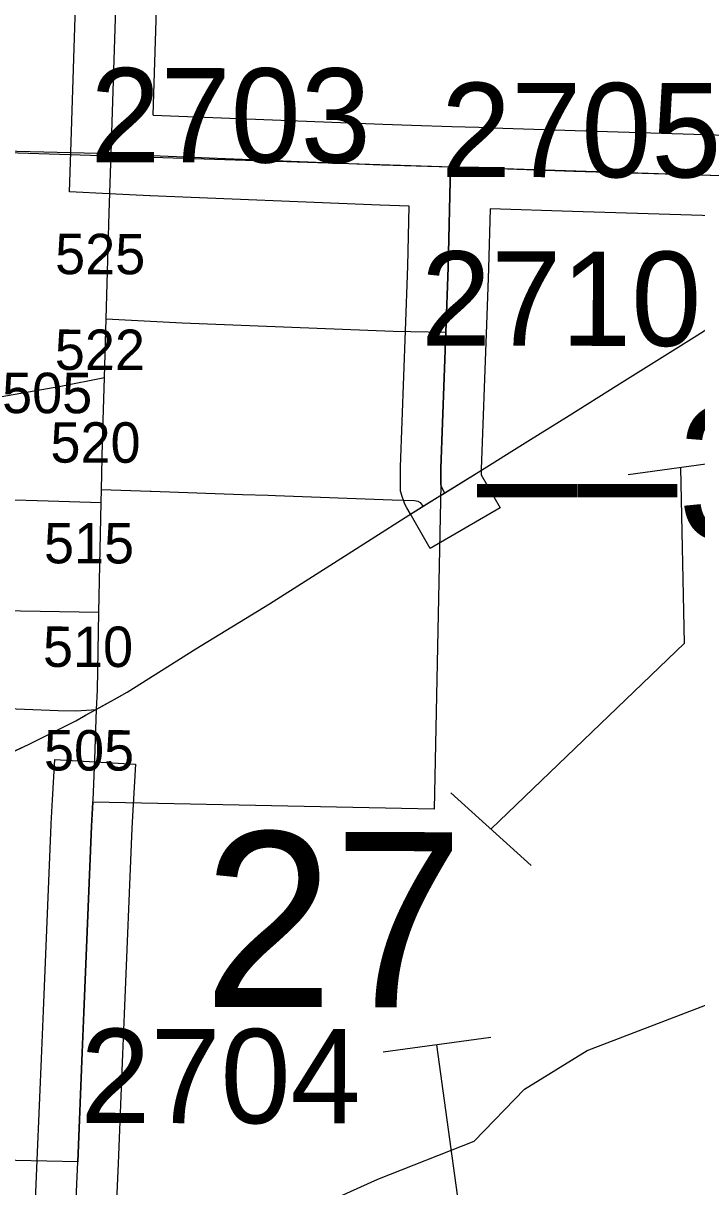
# Model space of a CAD drawing. Extents: x -157.2 to -99.3, y 12.2 to 46.2.
# Drawn here: x -113.827 to -113.327, y 17.293 to 18.157 of the extents above; entities that cross this region are included whole.
import ezdxf

# ---------------------------------------------------------------- set-up
doc = ezdxf.new("R2010")
doc.units = 0
for name, color, linetype in [('tdCoCityStreetMajor', 7, 'Continuous'), ('tdCoCityStreetMinor', 7, 'Continuous'), ('tdCoCorpBndry', 7, 'Continuous'), ('tdCoHydroRiver', 7, 'Continuous'), ('tdCoPipe', 7, 'Continuous'), ('tdCoPriCL', 7, 'Continuous'), ('tdCoPriNonDiv', 7, 'Continuous'), ('tdCoPriNonDivCL', 7, 'Continuous'), ('tdCoSecRdNmbr', 7, 'Continuous'), ('tdCoSecRteBand', 7, 'Continuous'), ('tdCoSecRteCL', 7, 'Continuous'), ('tdCoSectLine', 7, 'Continuous'), ('tdCoSectNmbr', 7, 'Continuous'), ('tdCoSurfAsphalt', 7, 'Continuous'), ('tdCoSurfAsphaltUnbanded', 7, 'Continuous'), ('tdCoSurfConcUnbanded', 7, 'Continuous'), ('tdCoSurfGravel', 7, 'Continuous'), ('tdStHwyPriRefPost1', 7, 'Continuous')]:
    doc.layers.add(name, color=color, linetype=linetype)

msp = doc.modelspace()

# ---------------------------------------------------------------- linework, layer by layer
at = {"layer": 'tdCoCityStreetMajor'}
for p, q in [((-113.73224, 17.80927), (-113.66449, 17.80696)), ((-113.66449, 17.80696), (-113.64534, 17.80631))]:
    msp.add_line(p, q, dxfattribs=at)
for points in [[(-113.76917, 17.81053), (-113.73313, 17.8093), (-113.73224, 17.80927)], [(-113.64534, 17.80631), (-113.64008, 17.80613), (-113.55327, 17.80292), (-113.53675, 17.80243), (-113.53428, 17.80194), (-113.53255, 17.80095), (-113.53035, 17.7979)]]:
    msp.add_lwpolyline(points, dxfattribs=at)
at = {"layer": 'tdCoCityStreetMinor'}
for points in [[(-113.76578, 17.93731), (-113.70921, 17.93433), (-113.55262, 17.92816), (-113.51348, 17.92734)], [(-113.95519, 17.80668), (-113.91069, 17.80486), (-113.89814, 17.80458), (-113.85496, 17.80363), (-113.84164, 17.8032), (-113.80884, 17.80215), (-113.76937, 17.80095)], [(-113.95706, 17.72437), (-113.90068, 17.72232), (-113.87173, 17.72126), (-113.84385, 17.72077), (-113.77106, 17.71947)], [(-113.8455, 17.64823), (-113.80136, 17.64657), (-113.78804, 17.64633), (-113.77281, 17.6473)]]:
    msp.add_lwpolyline(points, dxfattribs=at)
at = {"layer": 'tdCoCorpBndry'}
msp.add_lwpolyline([(-114.25257, 18.07213), (-113.76208, 18.06013), (-113.7319, 18.05862), (-113.56125, 18.05171), (-113.5099, 18.05003), (-113.51168, 17.97551), (-113.51348, 17.92734), (-113.51727, 17.82635), (-113.51727, 17.81427), (-113.52222, 17.57342), (-113.77555, 17.5785), (-113.77657, 17.56059), (-113.78224, 17.42224), (-113.78348, 17.39265), (-113.78689, 17.31148), (-114.27053, 17.32191), (-114.26843, 17.38813), (-114.25778, 17.80684), (-114.25584, 17.9012), (-114.25239, 18.00742), (-114.25176, 18.0529), (-114.25165, 18.06094)], close=True, dxfattribs=at)
at = {"layer": 'tdCoHydroRiver'}
msp.add_lwpolyline([(-114.50636, 16.8605), (-114.48089, 16.86931), (-114.46172, 16.87829), (-114.3988, 16.93191), (-114.31562, 16.97554), (-114.21372, 17.0108), (-114.14983, 17.04072), (-114.03685, 17.07728), (-114.00042, 17.08265), (-113.93414, 17.08253), (-113.90228, 17.09434), (-113.84583, 17.14182), (-113.68283, 17.22127), (-113.65687, 17.24901), (-113.61995, 17.27332), (-113.56406, 17.29871), (-113.49233, 17.32685), (-113.45505, 17.36535), (-113.40855, 17.39414), (-113.28901, 17.43999)], dxfattribs=at)
at = {"layer": 'tdCoPipe'}
for p, q in [((-113.29812, 17.83241), (-113.37797, 17.82141)), ((-113.45017, 17.53148), (-113.5098, 17.58548)), ((-113.48015, 17.40386), (-113.55999, 17.39287))]:
    msp.add_line(p, q, dxfattribs=at)
for points in [[(-113.48003, 17.55852), (-113.33632, 17.69662), (-113.3389, 17.8266)], [(-113.47899, 17.10011), (-113.52006, 17.39837)]]:
    msp.add_lwpolyline(points, dxfattribs=at)
at = {"layer": 'tdCoPriCL'}
msp.add_lwpolyline([(-113.83255, 17.61709), (-113.82294, 17.62167), (-113.78817, 17.63893), (-113.78049, 17.64322), (-113.77319, 17.6473), (-113.76258, 17.65322), (-113.75019, 17.66014), (-113.69915, 17.6922), (-113.6444, 17.72574), (-113.58867, 17.761), (-113.54378, 17.78985), (-113.53073, 17.7979), (-113.51782, 17.80587), (-113.51451, 17.80791), (-113.49101, 17.82241), (-113.45254, 17.84657), (-113.42196, 17.86556), (-113.38645, 17.88776), (-113.32899, 17.92376), (-113.2735, 17.95878)], dxfattribs=at)
at = {"layer": 'tdCoPriNonDiv'}
msp.add_lwpolyline([(-113.87991, 17.59454), (-113.82294, 17.62167), (-113.78817, 17.63893), (-113.78049, 17.64322), (-113.76258, 17.65322), (-113.75019, 17.66014), (-113.69915, 17.6922), (-113.6444, 17.72574), (-113.58867, 17.761), (-113.54378, 17.78985), (-113.51782, 17.80587), (-113.49101, 17.82241), (-113.45254, 17.84657), (-113.42196, 17.86556), (-113.38645, 17.88776), (-113.32899, 17.92376), (-113.2735, 17.95878)], dxfattribs=at)
at = {"layer": 'tdCoPriNonDivCL'}
msp.add_lwpolyline([(-113.83255, 17.61709), (-113.82294, 17.62167), (-113.78817, 17.63893), (-113.78096, 17.64296), (-113.78049, 17.64322), (-113.77319, 17.6473), (-113.75767, 17.65597), (-113.75019, 17.66014), (-113.69915, 17.6922), (-113.6444, 17.72574), (-113.58867, 17.761), (-113.54378, 17.78985), (-113.53073, 17.7979), (-113.51782, 17.80587), (-113.51776, 17.80591), (-113.51451, 17.80791), (-113.49101, 17.82241), (-113.45254, 17.84657), (-113.42196, 17.86556), (-113.38645, 17.88776), (-113.32899, 17.92376), (-113.2735, 17.95878)], dxfattribs=at)
msp.add_lwpolyline([(-113.83255, 17.61709), (-113.82294, 17.62167), (-113.78817, 17.63893), (-113.78096, 17.64296), (-113.78049, 17.64322), (-113.77319, 17.6473), (-113.75767, 17.65597), (-113.75019, 17.66014), (-113.69915, 17.6922), (-113.6444, 17.72574), (-113.58867, 17.761), (-113.54378, 17.78985), (-113.53073, 17.7979), (-113.51782, 17.80587), (-113.51776, 17.80591), (-113.51451, 17.80791), (-113.49101, 17.82241), (-113.45254, 17.84657), (-113.42196, 17.86556), (-113.38645, 17.88776), (-113.32899, 17.92376), (-113.2735, 17.95878)], dxfattribs=at)
at = {"layer": 'tdCoSecRteBand'}
for points in [[(-113.26673, 18.01236), (-113.41938, 18.01704), (-113.41941, 18.01704), (-113.41945, 18.01704), (-113.48063, 18.01905), (-113.48169, 17.9748), (-113.48169, 17.97459), (-113.4817, 17.97439), (-113.4835, 17.92622), (-113.48726, 17.82579), (-113.48726, 17.82138), (-113.47314, 17.79698), (-113.52506, 17.76692), (-113.54009, 17.79288), (-113.54249, 17.79702), (-113.54402, 17.79966), (-113.54499, 17.80256), (-113.54573, 17.80478), (-113.54726, 17.8094), (-113.54726, 17.81427), (-113.54726, 17.82635), (-113.54726, 17.82691), (-113.54724, 17.82747), (-113.54346, 17.92846), (-113.54167, 17.97643), (-113.5406, 18.02102), (-113.56223, 18.02173), (-113.56235, 18.02173), (-113.56246, 18.02174), (-113.73311, 18.02864), (-113.73325, 18.02865), (-113.7334, 18.02866), (-113.76357, 18.03016), (-113.79301, 18.03164), (-113.79206, 18.0611), (-113.78806, 18.18474)], [(-113.7281, 18.18268), (-113.73114, 18.08862), (-113.73054, 18.08859), (-113.56015, 18.08169), (-113.5389, 18.081), (-113.50905, 18.08002), (-113.47919, 18.0793), (-113.4792, 18.07904), (-113.47893, 18.07903), (-113.41751, 18.07701), (-113.26525, 18.07234)], [(-113.82011, 17.23534), (-113.81686, 17.31274), (-113.81345, 17.39391), (-113.81222, 17.42348), (-113.80655, 17.56182), (-113.80654, 17.56206), (-113.80652, 17.5623), (-113.8055, 17.58021), (-113.80379, 17.61016), (-113.74388, 17.60674), (-113.7456, 17.57679), (-113.74661, 17.55912), (-113.75227, 17.42102), (-113.75227, 17.42101), (-113.75227, 17.421), (-113.7535, 17.3914), (-113.7535, 17.3914), (-113.7535, 17.39139), (-113.75691, 17.31022), (-113.76016, 17.23288)]]:
    msp.add_lwpolyline(points, dxfattribs=at)
at = {"layer": 'tdCoSecRteCL'}
for points in [[(-113.76208, 18.06013), (-113.75808, 18.18377), (-113.75117, 18.35664), (-113.74624, 18.53198), (-113.74032, 18.66736), (-113.73835, 18.71644), (-113.73268, 18.82741), (-113.72972, 18.88092), (-113.72207, 19.04344), (-113.72109, 19.06267), (-113.71443, 19.19362), (-113.70604, 19.36156)], [(-113.76705, 17.89375), (-113.76578, 17.93731), (-113.7635, 18.01607), (-113.76208, 18.06013)], [(-113.76208, 18.06013), (-113.7319, 18.05862), (-113.56125, 18.05171), (-113.5099, 18.05003)], [(-113.51413, 17.80791), (-113.51653, 17.81205), (-113.51726, 17.81427), (-113.51727, 17.82635), (-113.51348, 17.92734), (-113.51168, 17.97551), (-113.5099, 18.05003)], [(-113.5099, 18.05003), (-113.41846, 18.04703), (-113.26581, 18.04234), (-113.20013, 18.04189), (-113.14237, 18.0404), (-113.09433, 18.03917), (-113.00975, 18.03722)], [(-113.83898, 17.88026), (-113.79937, 17.88733), (-113.76705, 17.89375)], [(-113.79666, 17.05425), (-113.79581, 17.08637), (-113.79013, 17.23408), (-113.78689, 17.31148), (-113.78348, 17.39265), (-113.78224, 17.42224), (-113.77657, 17.56059), (-113.77555, 17.5785), (-113.77546, 17.57999), (-113.77423, 17.61032), (-113.77281, 17.6473), (-113.77226, 17.66162), (-113.77106, 17.71947), (-113.76937, 17.80095), (-113.76917, 17.81053), (-113.76843, 17.84592), (-113.76705, 17.89375)]]:
    msp.add_lwpolyline(points, dxfattribs=at)
at = {"layer": 'tdCoSectLine'}
msp.add_lwpolyline([(-114.2531, 18.07405), (-113.26351, 18.04232)], dxfattribs=at)
at = {"layer": 'tdCoSurfAsphalt'}
for points in [[(-113.76208, 18.06013), (-113.75808, 18.18377), (-113.75117, 18.35664), (-113.74624, 18.53198), (-113.74032, 18.66736), (-113.73835, 18.71644), (-113.73268, 18.82741), (-113.72972, 18.88092), (-113.72207, 19.04344), (-113.72109, 19.06267)], [(-113.51413, 17.80791), (-113.51653, 17.81205), (-113.51726, 17.81427), (-113.51727, 17.82635), (-113.51348, 17.92734), (-113.51168, 17.97551), (-113.5099, 18.05003)], [(-113.78689, 17.31148), (-113.78348, 17.39265), (-113.78224, 17.42224), (-113.77657, 17.56059), (-113.77555, 17.5785)], [(-113.79666, 17.05425), (-113.79581, 17.08637), (-113.79013, 17.23408), (-113.78689, 17.31148)]]:
    msp.add_lwpolyline(points, dxfattribs=at)
at = {"layer": 'tdCoSurfAsphaltUnbanded'}
msp.add_line((-113.76705, 17.89375), (-113.76578, 17.93731), dxfattribs=at)
for points in [[(-113.76578, 17.93731), (-113.7635, 18.01607), (-113.76208, 18.06013)], [(-113.77106, 17.71947), (-113.76937, 17.80095), (-113.76917, 17.81053)], [(-113.77555, 17.5785), (-113.77546, 17.57999), (-113.77423, 17.61032), (-113.77281, 17.6473)]]:
    msp.add_lwpolyline(points, dxfattribs=at)
at = {"layer": 'tdCoSurfConcUnbanded'}
for points in [[(-113.89529, 17.8702), (-113.83898, 17.88026), (-113.79937, 17.88733), (-113.76705, 17.89375)], [(-113.76917, 17.81053), (-113.76917, 17.81053), (-113.76843, 17.84592), (-113.76705, 17.89375)], [(-113.77281, 17.6473), (-113.77226, 17.66162), (-113.77106, 17.71947)]]:
    msp.add_lwpolyline(points, dxfattribs=at)
at = {"layer": 'tdCoSurfGravel'}
for points in [[(-113.76208, 18.06013), (-113.7319, 18.05862), (-113.56125, 18.05171), (-113.5099, 18.05003)], [(-113.5099, 18.05003), (-113.41846, 18.04703), (-113.26581, 18.04234), (-113.20013, 18.04189), (-113.14237, 18.0404)]]:
    msp.add_lwpolyline(points, dxfattribs=at)

# ---------------------------------------------------------------- texts
at = {"layer": 'tdCoSecRdNmbr'}
for s, height, rotation, p in [('2703', 0.07, 359.91363, (-113.7775, 18.05352)), ('2705', 0.07, 359.91383, (-113.5171, 18.04257)), ('525', 0.03, 359.91363, (-113.80365, 17.97046)), ('2710', 0.07, 359.9138, (-113.53202, 17.91744)), ('522', 0.03, 359.91363, (-113.80388, 17.89939)), ('505', 0.03, 359.91363, (-113.84302, 17.86732)), ('520', 0.03, 359.91363, (-113.80713, 17.83056)), ('515', 0.03, 359.91363, (-113.81193, 17.7558)), ('510', 0.03, 359.91363, (-113.81268, 17.67892)), ('505', 0.03, 359.91363, (-113.81193, 17.60203)), ('2704', 0.07, 359.91365, (-113.78497, 17.34031))]:
    msp.add_text(s, height=height, rotation=rotation, dxfattribs=at).set_placement(p)
at = {"layer": 'tdCoSectNmbr'}
msp.add_text('27', height=0.13, rotation=359.91382, dxfattribs=at).set_placement((-113.6936, 17.42647))
at = {"layer": 'tdStHwyPriRefPost1'}
msp.add_text('‒‒36', height=0.1, dxfattribs=at).set_placement((-113.49028, 17.77286))

doc.saveas('drawing.dxf')
